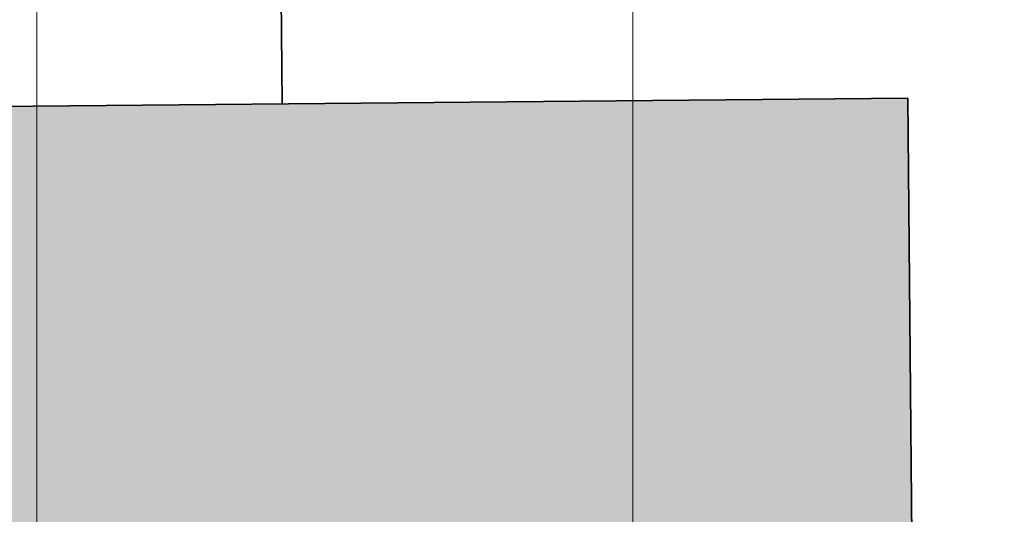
# Model space of a CAD drawing. Extents: x -223 to 557, y -138 to 606.
# Tile 277 of 347: x 308.51 to 311.81, y 205.78 to 207.44. Entities that reach past the tile are written whole.
import ezdxf
from ezdxf.lldxf.tags import DXFTag

# ---------------------------------------------------------------- set-up
doc = ezdxf.new("R2010")
doc.units = 0
doc.layers.get('0').update_dxf_attribs({"lineweight": 35})
doc.layers.add('5_EG-HLSE', color=7, linetype='Continuous', lineweight=25)
for name, color, linetype, lineweight, true_color in [('H_Heizkoerper', 1, 'Continuous', 35, 0xff0000), ('H_Heizkoerperflaeche', 7, 'Continuous', 35, 0xc0c0c0), ('H_Ruecklauf', 5, 'Continuous', 35, 0x0000ff)]:
    doc.layers.add(name, color=color, linetype=linetype, lineweight=lineweight, true_color=true_color)
tags = doc.linetypes.add('ALL_S14', pattern=[0.002, 0.001, -0.001]).pattern_tags.tags
tags[6:7] = [DXFTag(74, 4), DXFTag(75, 0), DXFTag(340, '0'), DXFTag(46, 1.0), DXFTag(50, 0.0), DXFTag(44, 0.0), DXFTag(45, 0.0)]
tags[4:5] = [DXFTag(74, 4), DXFTag(75, 0), DXFTag(340, '0'), DXFTag(46, 1.0), DXFTag(50, 0.0), DXFTag(44, 0.0), DXFTag(45, 0.0)]

# ---------------------------------------------------------------- blocks, each defined once
blk = doc.blocks.new('Referenz-A07ALDUO1N', base_point=(-167.6747, -99.33))
at = {"layer": '5_EG-HLSE', "color": 0, "linetype": 'ALL_S14', "lineweight": 13, "ltscale": 0.13}
for p, q in [((308.568, 169.1079), (308.5639, 209.1079)), ((310.5639, 209.1081), (310.568, 169.1081))]:
    blk.add_line(p, q, dxfattribs=at)
blk = doc.blocks.new('Heizkörper-A07ALDUW1N', base_point=(302.6701, 167.6923))
at = {"color": 0, "linetype": 'ByBlock', "lineweight": -2, "ltscale": 0.35}
for p, q in [((307.287, 207.1362), (311.4868, 207.1742)), ((311.4868, 207.1742), (311.8111, 171.2956))]:
    blk.add_line(p, q, dxfattribs=at)
at = {"layer": 'H_Heizkoerperflaeche', "linetype": 'ByBlock', "lineweight": -2, "ltscale": 0.35}
for points in [[(311.4871, 207.1362), (307.287, 207.1362), (311.4868, 207.1742)], [(307.6109, 171.2956), (311.4871, 207.1362), (307.287, 207.1362)], [(311.8111, 171.2956), (307.6109, 171.2956), (311.4871, 207.1362)]]:
    blk.add_solid(points, dxfattribs=at)
at = {"layer": 'H_Ruecklauf', "linetype": 'ByBlock', "lineweight": -2, "ltscale": 0.35}
blk.add_line((309.3869, 207.1552), (309.3788, 208.0551), dxfattribs=at)

msp = doc.modelspace()

# ---------------------------------------------------------------- block references
at = {"color": 251, "lineweight": 25, "ltscale": 0.25, "true_color": 0x585858}
msp.add_blockref('Referenz-A07ALDUO1N', (-167.6747, -99.33), dxfattribs=at)
at = {"layer": 'H_Heizkoerper', "ltscale": 0.35}
msp.add_blockref('Heizkörper-A07ALDUW1N', (302.6701, 167.6923), dxfattribs=at)

doc.saveas('drawing.dxf')
